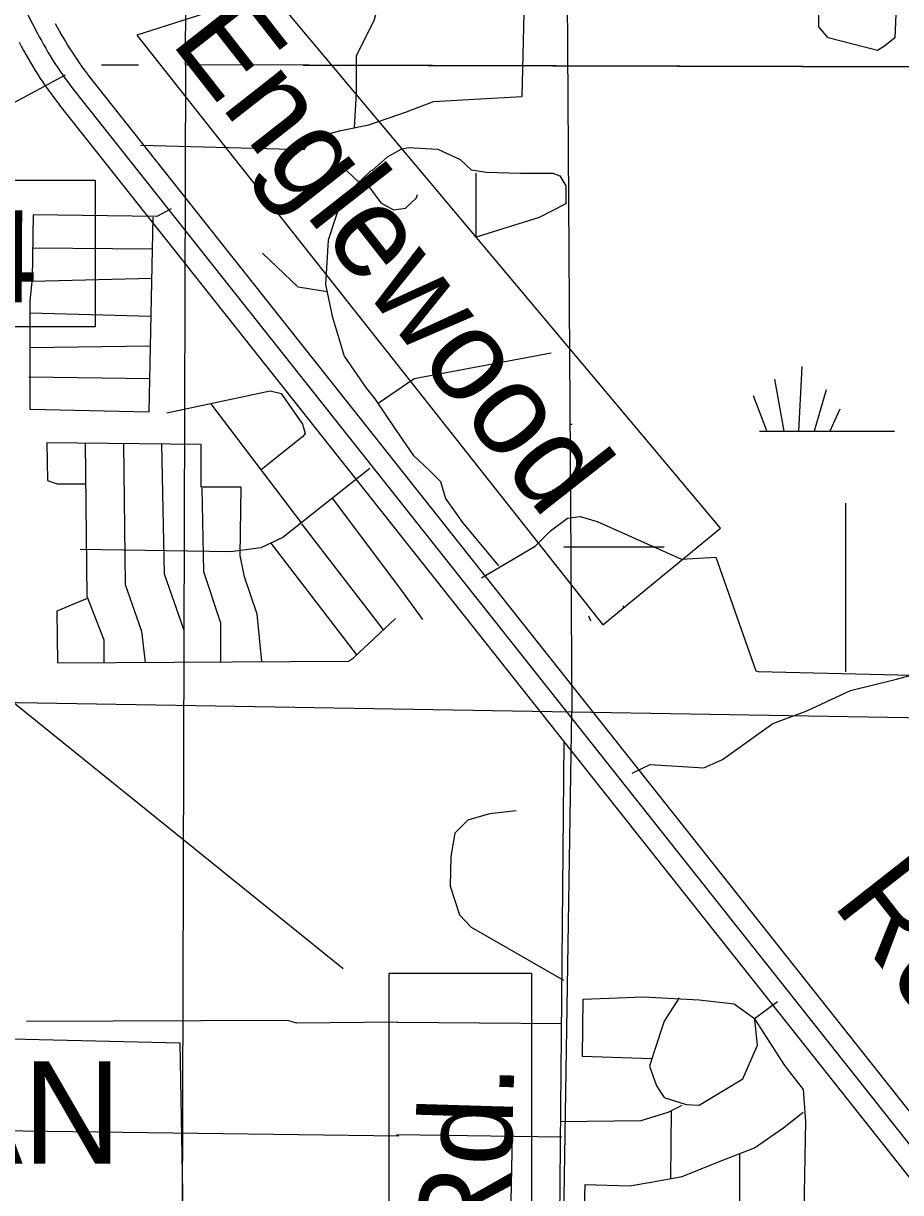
# Model space of a CAD drawing. Extents: x 408847 to 817539, y 923858 to 1151780.
# Drawn here: x 533326 to 537619, y 963958 to 969679 of the extents above; entities that cross this region are included whole.
import ezdxf

# ---------------------------------------------------------------- set-up
doc = ezdxf.new("R2010")
doc.units = 0
for name, color, linetype in [('County Roads Related Text', 7, 'Continuous'), ('County Routes Highway Center Lines', 7, 'Continuous'), ('Lakes and Ponds', 7, 'Continuous'), ('Level 43', 7, 'Continuous'), ('Level 44', 7, 'Continuous'), ('Local Roads Paved', 7, 'Continuous'), ('Masks for Road Features', 7, 'Continuous'), ('Masks for Text', 7, 'Continuous'), ('Quad Borders', 7, 'Continuous'), ('Runways', 7, 'Continuous'), ('Section Lines', 7, 'Continuous'), ('State Roads Related Text', 7, 'Continuous'), ('State Route Divided Highway Outline and Fill', 7, 'Continuous'), ('Swamps', 7, 'Continuous')]:
    doc.layers.add(name, color=color, linetype=linetype)

msp = doc.modelspace()

# ---------------------------------------------------------------- linework, layer by layer
at = {"layer": 'County Routes Highway Center Lines'}
msp.add_line((535970.8, 966165.7), (535943.3, 963266.2), dxfattribs=at)
at = {"layer": 'Lakes and Ponds'}
for points in [[(534051, 959528.2), (533797.1, 959741.7), (533597, 959985.3), (533340.8, 960288.9), (533120.5, 960642.6), (532946.3, 960892.3), (532746.1, 961192.1), (532567.9, 961455.8), (532335.8, 961719.4), (532094, 961876.8), (531842.4, 961972.1), (531604.8, 962033.4), (531357.3, 962078.7), (531135.8, 962132), (530913.6, 962433.7), (530797.2, 962689.6), (530675.5, 962693.2), (530491.8, 962752.7), (530342.1, 962808.3), (530252, 962900.1), (530311.6, 963004.4), (530432.9, 963179), (530488.2, 963383.5), (530459.9, 963539.6), (530411.6, 963715.6), (530285.4, 963935.5), (530081.5, 964105), (529799.6, 964348.4), (529621.3, 964638.2), (529510.9, 964894.1), (529372.7, 965132), (529126.6, 965403.5), (528869, 965492.8), (528741, 965616.5), (528894.4, 965719.2), (529035.9, 965767.7), (529223.3, 965838.4), (529492.5, 965871.3), (529534.2, 965955.5), (529408.3, 966055.2), (529188.7, 966112.6), (529095.3, 965976.1), (528983.7, 965921.7), (528780.3, 965869), (528602.8, 965868.4), (528434.9, 965996), (528382.7, 966130), (528354.4, 966272.1), (528288, 966480.1), (528225.6, 966718.2), (528173.1, 966980.4), (528288.8, 966986.7), (528372.3, 967075.1), (528439.8, 967223.5), (528534.8, 967524.2), (528663.8, 967814.9), (528833, 967963.7), (529141.6, 968182.9), (529478.3, 968388.2), (529689.6, 968467), (529869.1, 968487.6), (529904.6, 968655.9), (529824.4, 968807.8), (529882.1, 968872.1), (529958.7, 968958), (530183.9, 969058.1), (530359.1, 968757.7), (530492.6, 968565.7), (530634.3, 968324.2), (530809.5, 968040.4), (530943.9, 967890.3), (530927.7, 967984.4), (530838.7, 968178.1), (530747, 968315.8), (530638.5, 968499.4), (530580.1, 968624.6), (530488.4, 968758.1), (530338.2, 968995.9), (530272.5, 969121.7), (530392, 969198.1), (530499.4, 969308.6), (530594.2, 969445.5)], [(533713, 950405.3), (533512.2, 950768), (533309.6, 951191.9), (533135.3, 951509.7), (532888.9, 951893.4), (532570.2, 952513.1), (532197.4, 953196.7), (531971, 953574.4), (531746.7, 953936.2), (531552.4, 954239.9), (531239.9, 954757.5), (530969.6, 955159.1), (530643.1, 955688.7), (530330.5, 956208.3), (530042, 956704), (529607.6, 957309.4), (529243.1, 957878.9), (528948.5, 958400.6), (528581.9, 959006.1), (527970.9, 960027.4), (527662.5, 960488.9), (527142.1, 961186.1), (526701.6, 961811.5), (526406.8, 962431.3), (526091.8, 963173.1), (525664.5, 964106.9), (525299.2, 964994.8), (524966.3, 965702.6), (524188.2, 966689.1), (523784.5, 967349.7), (523402.9, 968047), (523043.2, 968590.2), (522834.5, 969029)]]:
    msp.add_spline(points, degree=3, dxfattribs=at)
at = {"layer": 'Level 43'}
for points in [[(533881, 969620.9), (536161, 966736.5), (536737.5, 967208.5), (534536.2, 969830.6)], [(530788.7, 964769.8), (534090.7, 964691.2), (534116.9, 963222.8), (530788.7, 963275.2)]]:
    msp.add_lwpolyline(points, close=True, dxfattribs=at)
at = {"layer": 'Local Roads Paved'}
for p, q in [((533114.9, 969202), (533532, 969427.3)), ((534883.2, 968980.8), (534967, 968901.3)), ((533371.3, 968580), (533958.1, 968575.7)), ((533954.9, 968430), (533367.8, 968416.6)), ((533356.8, 968262.9), (533950.9, 968245.6)), ((533947.7, 968100.2), (533356.8, 968091.8)), ((533352.6, 967949.9), (533944.2, 967941.3)), ((534687.2, 967234.5), (534243.7, 967819.1)), ((534837.2, 967355.7), (535166.8, 966917.4)), ((537349.9, 966505.5), (537349.9, 967331.7)), ((534687.2, 967230.3), (535086.1, 966711)), ((534535.8, 967136), (534955.7, 966588.6)), ((535166.4, 966916.4), (535279, 966762)), ((537016.7, 964892), (536902.7, 964808.4)), ((535155.2, 964793.1), (535960.6, 964785.5)), ((536496.4, 964360), (536492.2, 964026.9)), ((531918, 964278.8), (535162.6, 964237)), ((535151.4, 964242), (535960.6, 964230.6)), ((535717.5, 964238.2), (535709.9, 963835.3)), ((536830.5, 964149.6), (536830.5, 963696.5))]:
    msp.add_line(p, q, dxfattribs=at)
for points in [[(537576.9, 971051.9), (537606.1, 969992.1), (537589.4, 969608.2), (537539.3, 969566.5), (537506, 969545.6), (537264.1, 969608.2), (537218.2, 969662.4), (537218.2, 969733.4), (537241.4, 969993.2)], [(533898.5, 969082.9), (534699.3, 969062), (534741, 969116.3), (534878.6, 969153.8), (535016.2, 969183), (535199.7, 969245.6), (535333.2, 969295.7), (535533.4, 969308.2), (535766.9, 969320.7), (535800.3, 970747.3), (535170.5, 970726.4), (535095.5, 970697.2), (534791, 970688.9)], [(535095.7, 970697.3), (535074.6, 969816.8), (535041.2, 969691.6), (534953.7, 969520.6), (534953.7, 969341.1), (534945, 969167.9)], [(535032.9, 968958.6), (535108, 969025.4), (535174.7, 969062.9), (535208.1, 969071.3), (535354, 969062.9), (535462.5, 969012.9), (535516.7, 968962.8), (535591.7, 968950.3), (535758.6, 968946.1), (535917, 968946.1), (535950.4, 968933.6), (535979.6, 968883.5), (535979.6, 968795.9), (535850.3, 968729.1), (535541.7, 968633.2), (535541.7, 968946.1)], [(535029.2, 968959.9), (534883.2, 968822.3), (534816.5, 968617.8), (534804, 968400.8), (534837.3, 968246.4), (534895.7, 968050.3), (535004.1, 967891.8), (535045.8, 967841.7), (535150.1, 967687.3)], [(534986.9, 968920.1), (535074.6, 968800.1), (535137.2, 968766.7), (535195.6, 968775), (535249.8, 968825.1), (535253.9, 968841.8)], [(534049.1, 968771.9), (533978.2, 968734.3), (533373.5, 968742.7), (533369.3, 968429.8), (533356.8, 968321.3), (533356.8, 967791.4), (533940.7, 967778.8), (533961.5, 968730.2)], [(534811.6, 968365.5), (534670.5, 968388.3), (534495.3, 968555.2)], [(535062.1, 967820.1), (535237.3, 967941.1), (535908.7, 968066.3)], [(534028.3, 967772.8), (534532.9, 967881.3), (534587.1, 967868.7), (534691.4, 967718.5), (534703.9, 967672.6), (534691.4, 967655.9), (534489.8, 967494.6)], [(535150.1, 967687.3), (535233.1, 967566.9), (535312.3, 967491.8), (535366.5, 967437.6), (535391.6, 967354.1), (535475, 967237.3), (535595.9, 967091.3), (535650.1, 967024.5)], [(534492.2, 966556.1), (534470.3, 966788.1), (534407.8, 966971.7), (534386.9, 967076), (534391.1, 967409.8), (534195.1, 967409.8), (534195.1, 967618.4), (533440.2, 967626.7), (533444.4, 967443.1), (533490.3, 967426.5), (533627.9, 967426.5)], [(533627.9, 967624.7), (533636.2, 966875.7), (533719.6, 966662.9), (533719.6, 966551.5)], [(533815.4, 967622.6), (533823.9, 966934.1), (533903.1, 966704.6), (533922.1, 966552.7)], [(534111.7, 966553.8), (534111.7, 966708.8), (534015.7, 966984.2), (534003.1, 967620.5)], [(535020.8, 967501.6), (534595.4, 967163.6), (534487, 967113.5), (534341, 967092.7), (533602.9, 967105.2)], [(534199.2, 967405.6), (534207.6, 966996.7), (534291, 966746.3), (534291, 966554.9)], [(536304.9, 966010.9), (536392.5, 966052.7), (536655.2, 966036), (536747, 966077.7), (536993, 966252.9), (537159.8, 966315.5), (537372.5, 966415.7), (537597.7, 966469.9), (537689.5, 966494.9), (537785.4, 966561.7), (537852.1, 966649.3), (537852.1, 966691.1), (537788.9, 967343)], [(535566.7, 966966.4), (535829.5, 967120.8), (535904.5, 967195.9), (535987.9, 967258.5), (536050.5, 967266.9), (536133.9, 967241.8), (536546.8, 967058.2), (536713.6, 967066.6), (536909.6, 966511.6), (536922.1, 966507.5), (537670.4, 966489.7)], [(533494.5, 966550.1), (533490.3, 966804.8), (533639.9, 966866.4)], [(533494.5, 966550.1), (534916.6, 966558.6), (534941.6, 966575.3), (535145.9, 966767.2)], [(535736.5, 965826.9), (535607.3, 965811.7), (535500.9, 965781.3), (535436.4, 965716.6), (535417.4, 965602.6), (535413.6, 965458.2), (535459.1, 965317.6), (535516.1, 965256.8), (535968.2, 964998.3)], [(536902.7, 964808.4), (536803.9, 964880.6), (536633, 964899.6), (536359.5, 964914.8), (536063.2, 964903.4), (536059.4, 964626), (536401.7, 964614)], [(536534.2, 964911), (536462, 964797), (536412.6, 964648.8), (536389.9, 964576.6), (536424, 964481.6), (536462, 964424.5), (536568.4, 964390.3), (536633, 964386.5), (536845.7, 964515.8), (536917.9, 964679.2), (536906.5, 964789.4), (536902.7, 964808.4)], [(535158.4, 964792), (534662.2, 964787.8), (534620.5, 964800.3), (533340.1, 964796.2)], [(536902.7, 964808.4), (537050.8, 964580.4), (537142, 964462.5), (537153.4, 964306.7), (537142, 963691), (536067, 963710), (536074.6, 963998.9), (536291.1, 963991.3), (536397.4, 964010.3), (536549.4, 964036.9), (536735.5, 964112.9), (536902.7, 964177.5), (537047, 964276.3), (537142, 964352.3)], [(535953.2, 964306.3), (536348.1, 964310.5), (536481, 964352.3), (536549.4, 964386.5)]]:
    msp.add_lwpolyline(points, dxfattribs=at)
at = {"layer": 'Masks for Road Features'}
msp.add_lwpolyline([(532863.2, 968911.9), (533677.2, 968911.9), (533677.2, 968194.4), (532863.2, 968194.4)], close=True, dxfattribs=at)
at = {"layer": 'Masks for Text'}
msp.add_lwpolyline([(535113.5, 960368.9), (535813, 960368.9), (535813, 965029.7), (535113.5, 965029.7)], close=True, dxfattribs=at)
at = {"layer": 'Quad Borders'}
for p, q in [((534118.9, 969475.2), (534254.4, 1014912.7)), ((533708.3, 969476.6), (533889.3, 969476)), ((534118.9, 969475.2), (533983.9, 924038.6)), ((542219.1, 969455.2), (534118.9, 969475.2)), ((534694.8, 969473.8), (560485.9, 969409.9))]:
    msp.add_line(p, q, dxfattribs=at)
at = {"layer": 'Runways'}
msp.add_line((533182.8, 966432), (534890.7, 965054.8), dxfattribs=at)
at = {"layer": 'Section Lines'}
for p, q in [((535973.7, 971745.6), (536010.2, 966311)), ((530644.5, 966401), (536010.2, 966311)), ((535924.7, 960991.3), (536010.2, 966311)), ((536010.2, 966311), (541311, 966222.1))]:
    msp.add_line(p, q, dxfattribs=at)
at = {"layer": 'State Route Divided Highway Outline and Fill'}
for p, q in [((530357.9, 975495), (533393, 969632.6)), ((533659.2, 969404.3), (539927.3, 961495.8)), ((533580.8, 969342.2), (539848.9, 961433.7)), ((539770.6, 961371.6), (533502.4, 969280))]:
    msp.add_line(p, q, dxfattribs=at)
for radius in [1800, 1700, 1900]:
    msp.add_arc((534991.5, 970460.2), radius, 207.372, 218.3997, dxfattribs=at)
at = {"layer": 'Swamps'}
for p, q in [((537120.2, 967684.3), (537137.5, 968000.4)), ((537049.2, 967684.4), (537003, 967938.8)), ((537196.9, 967684.5), (537255.2, 967888.3)), ((537273.5, 967684.5), (537322.4, 967793.1)), ((535969.6, 967118.1), (536461.3, 967118.1))]:
    msp.add_line(p, q, dxfattribs=at)
for points in [[(536964.2, 967684.5), (536898.7, 967856.4)], [(535999.2, 967718.1), (536011.3, 967718.1)], [(536927.3, 967684.3), (537588.5, 967684.3)], [(536260, 966829.2), (536260, 966820)], [(536090.8, 966780.8), (536100.9, 966755.1)]]:
    msp.add_lwpolyline(points, dxfattribs=at)

# ---------------------------------------------------------------- texts
at = {"layer": 'County Roads Related Text'}
msp.add_text('Englewood  Rd.', height=450.001, rotation=88.264, dxfattribs=at).set_placement((535599.8, 960339.4))
at = {"layer": 'Level 43'}
msp.add_text('14', height=450, rotation=359.6505, dxfattribs=at).set_placement((532723.7, 968317.3))
at = {"layer": 'Level 44'}
msp.add_text('BUCHAN', height=500, rotation=0, dxfattribs=at).set_placement((530982.5, 964100.2))
at = {"layer": 'State Roads Related Text'}
for s, p in [('Englewood', (534041.3, 969587.8)), ('Road', (537279.3, 965370.7))]:
    msp.add_text(s, height=450, rotation=308.0995, dxfattribs=at).set_placement(p)

doc.saveas('drawing.dxf')
